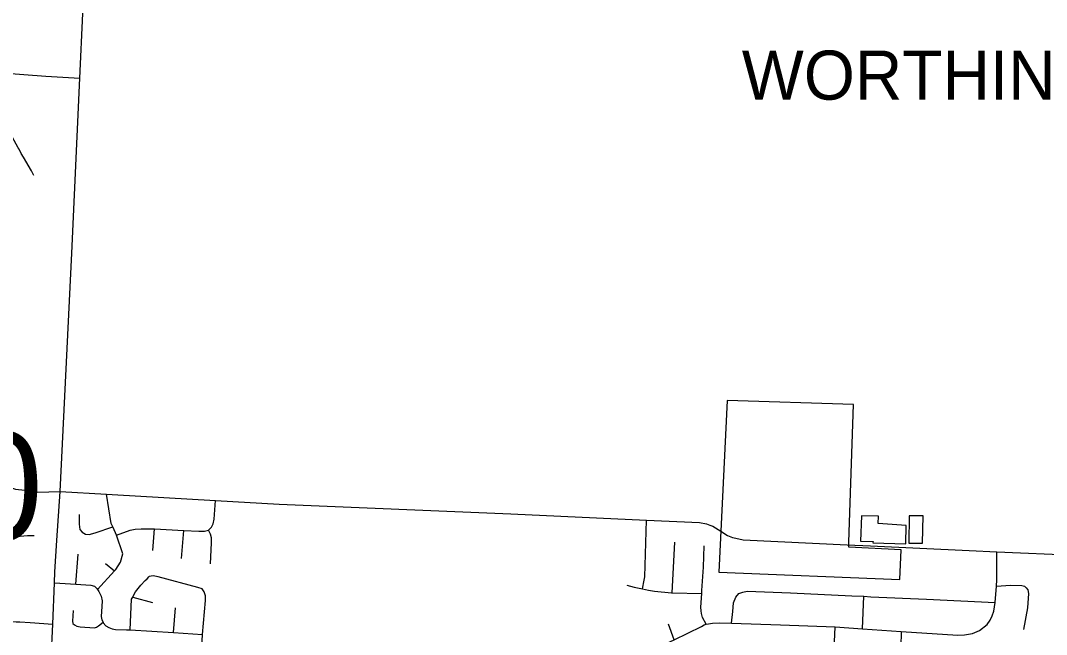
# Model space of a CAD drawing. Extents: x 1659811 to 1934326, y 644115 to 934867.
# Drawn here: x 1802180 to 1812622, y 754351 to 760605 of the extents above; entities that cross this region are included whole.
import ezdxf

# ---------------------------------------------------------------- set-up
doc = ezdxf.new("R2010")
doc.units = 0
for name, color, linetype in [('Default', 7, 'Continuous'), ('GM_X_City_Street', 7, 'Continuous'), ('GM_X_Corporation', 7, 'Continuous'), ('GM_X_Corporation_Text', 7, 'Continuous'), ('GM_X_County_Road', 7, 'Continuous')]:
    doc.layers.add(name, color=color, linetype=linetype)

msp = doc.modelspace()

# ---------------------------------------------------------------- linework, layer by layer
at = {"layer": 'GM_X_City_Street'}
for points in [[(1802583, 755808), (1802702, 758234), (1802783, 760019), (1802813, 760675), (1802837, 761232), (1802881, 762249), (1802973, 763432), (1802975, 763466)], [(1801989, 760072), (1802437, 760037), (1802783, 760019)], [(1802316, 759028), (1802290, 759074), (1802210, 759213), (1802187, 759252), (1802165, 759293), (1802157, 759307), (1802076, 759456), (1802055, 759494), (1802052, 759499), (1802061, 759600), (1802070, 759707), (1802075, 759760)], [(1801697, 755482), (1801771, 755568), (1801794, 755644), (1801829, 755723), (1801886, 755809), (1801958, 755886), (1801978, 755918), (1802013, 755890), (1802073, 755850), (1802127, 755833), (1802222, 755820), (1802354, 755802), (1802583, 755808), (1803054, 755780), (1803111, 755777), (1803112, 755777)], [(1802440, 752653), (1802477, 753287), (1802493, 754102), (1802508, 754455), (1802525, 754878), (1802530, 754988), (1802551, 755309), (1802583, 755808)], [(1802962, 754810), (1803137, 754999), (1803149, 755012), (1803197, 755089), (1803220, 755174), (1803155, 755364), (1803147, 755387), (1803119, 755447), (1803102, 755483), (1803054, 755780)], [(1803112, 755777), (1804164, 755715), (1804812, 755677), (1807170, 755580), (1808550, 755516), (1809089, 755492), (1809162, 755479), (1809197, 755465)], [(1803155, 755364), (1803297, 755413), (1803346, 755425), (1803409, 755429), (1803481, 755429), (1803542, 755426), (1803841, 755410), (1803995, 755402), (1804051, 755404), (1804093, 755415), (1804123, 755445), (1804139, 755478), (1804151, 755526), (1804164, 755715)], [(1802776, 755574), (1802775, 755476), (1802783, 755420), (1802806, 755393), (1802842, 755374), (1802880, 755371), (1802940, 755387), (1803119, 755447)], [(1808509, 754815), (1808527, 754903), (1808534, 754937), (1808550, 755516)], [(1801639, 755448), (1801655, 755397), (1801803, 755356), (1801882, 755358), (1802008, 755349), (1802140, 755348), (1802250, 755359), (1802319, 755360)], [(1803527, 755207), (1803542, 755426)], [(1803819, 755126), (1803841, 755410)], [(1804112, 755072), (1804124, 755284), (1804123, 755337), (1804115, 755373), (1804093, 755415)], [(1808812, 754775), (1808838, 755292)], [(1809116, 754798), (1809133, 755036), (1809139, 755254)], [(1810592, 755266), (1810831, 755255), (1811837, 755206), (1812118, 755192), (1812922, 755160)], [(1802743, 754864), (1802765, 755169)], [(1812101, 754677), (1812113, 754845), (1812118, 754909), (1812118, 755192)], [(1803045, 755075), (1803137, 754999)], [(1803296, 754397), (1803311, 754710), (1803322, 754731), (1803327, 754740), (1803349, 754787), (1803403, 754853), (1803448, 754902), (1803469, 754919), (1803489, 754941)], [(1804025, 754221), (1804031, 754352), (1804064, 754698), (1804064, 754744), (1804049, 754785), (1804028, 754817), (1803986, 754830), (1803581, 754940), (1803531, 754947), (1803489, 754941)], [(1802525, 754878), (1802743, 754864), (1802897, 754854), (1802932, 754843), (1802956, 754818), (1802962, 754810), (1802977, 754790), (1802992, 754761), (1803001, 754743), (1803010, 754695), (1803008, 754635), (1803000, 754536), (1803009, 754502), (1803020, 754476), (1803022, 754471), (1803049, 754441), (1803080, 754422), (1803112, 754409), (1803148, 754402), (1803258, 754399), (1803296, 754397), (1803738, 754370), (1804031, 754352)], [(1808350, 754852), (1808424, 754832), (1808509, 754815), (1808573, 754802), (1808631, 754792), (1808805, 754775), (1808812, 754775), (1809114, 754767)], [(1809160, 754455), (1809122, 754525), (1809111, 754565), (1809109, 754593), (1809104, 754629), (1809114, 754767), (1809114, 754772), (1809116, 754797), (1809116, 754798)], [(1809416, 754465), (1809429, 754585), (1809438, 754675), (1809461, 754733), (1809492, 754769), (1809532, 754782), (1809575, 754791), (1810018, 754777), (1810641, 754746), (1810763, 754740), (1810833, 754736), (1811402, 754712), (1812101, 754677)], [(1812113, 754845), (1812256, 754853), (1812370, 754850), (1812400, 754842), (1812416, 754828), (1812433, 754805), (1812439, 754769), (1812428, 754623), (1812388, 754401)], [(1803322, 754731), (1803522, 754678)], [(1810749, 754410), (1810763, 754740)], [(1802715, 754594), (1802710, 754486), (1802713, 754464), (1802729, 754450), (1802753, 754437), (1802787, 754430), (1802932, 754420), (1802952, 754425), (1802973, 754439), (1803020, 754476)], [(1803738, 754370), (1803758, 754624)], [(1808696, 754232), (1808729, 754248), (1808833, 754298), (1809110, 754433), (1809138, 754450), (1809160, 754455), (1809181, 754460), (1809223, 754465), (1809297, 754470), (1809416, 754465), (1809914, 754448), (1810470, 754430), (1810749, 754410), (1811144, 754382), (1811719, 754343), (1811789, 754348), (1811869, 754360), (1811940, 754393), (1812017, 754452), (1812050, 754496), (1812071, 754541), (1812086, 754589), (1812101, 754677)], [(1801940, 754524), (1801992, 754506), (1802046, 754492), (1802094, 754483), (1802137, 754481), (1802174, 754479), (1802278, 754472), (1802508, 754455)], [(1808833, 754298), (1808775, 754457)], [(1810368, 753182), (1810417, 753431), (1810435, 753571), (1810440, 753657), (1810441, 753669), (1810456, 754052), (1810470, 754430)], [(1811144, 754382), (1811139, 754227)]]:
    msp.add_lwpolyline(points, dxfattribs=at)
at = {"layer": 'GM_X_Corporation'}
for points in [[(1810612, 755292), (1810658, 756694), (1809373, 756736), (1809288, 754986), (1811129, 754910), (1811144, 755214), (1810610, 755242)], [(1810728, 755301), (1810857, 755297), (1810856, 755285), (1811191, 755275), (1811195, 755462), (1810908, 755482), (1810911, 755558), (1810741, 755559)], [(1811226, 755561), (1811222, 755283), (1811362, 755280), (1811366, 755559)]]:
    msp.add_lwpolyline(points, close=True, dxfattribs=at)
at = {"layer": 'GM_X_County_Road'}
for points in [[(1809197, 755465), (1809227, 755453), (1809307, 755404), (1809374, 755361), (1809426, 755339), (1809429, 755338)], [(1809429, 755338), (1809534, 755317), (1810592, 755266)]]:
    msp.add_lwpolyline(points, dxfattribs=at)

# ---------------------------------------------------------------- texts
at = {"layer": 'Default'}
msp.add_text('6.00', height=1100, dxfattribs=at).set_placement((1799545, 755314))
at = {"layer": 'GM_X_Corporation_Text'}
msp.add_text('WORTHINGTON', height=500, rotation=0, dxfattribs=at).set_placement((1809521, 759799))

doc.saveas('drawing.dxf')
